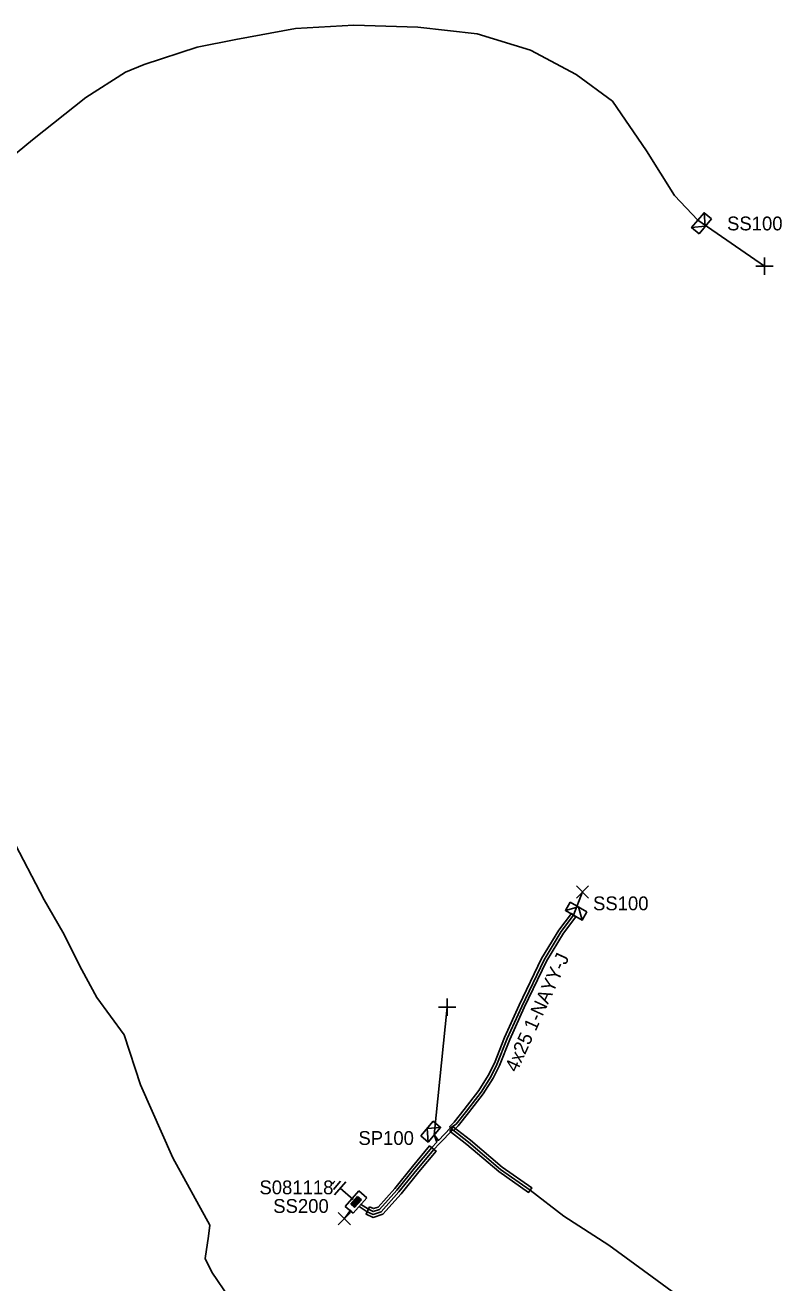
# Model space of a CAD drawing. Extents: x -763093 to -760976, y -1155572 to -1152009.
# Drawn here: x -761911.9 to -761857.2, y -1155041.4 to -1154950.4 of the extents above; entities that cross this region are included whole.
import ezdxf

# ---------------------------------------------------------------- set-up
doc = ezdxf.new("R2010")
doc.units = 0
for name, color, linetype in [('Vrstva 1', 7, 'Continuous'), ('Vrstva 14', 7, 'Continuous'), ('Vrstva 15', 7, 'Continuous'), ('Vrstva 20', 7, 'Continuous'), ('Vrstva 28', 7, 'Continuous'), ('Vrstva 29', 7, 'Continuous'), ('Vrstva 30', 7, 'Continuous'), ('Vrstva 31', 7, 'Continuous'), ('Vrstva 33', 7, 'Continuous'), ('Vrstva 34', 7, 'Continuous'), ('Vrstva 5', 7, 'Continuous'), ('Vrstva 52', 7, 'Continuous'), ('Vrstva 59', 7, 'Continuous'), ('Vrstva 6', 7, 'Continuous'), ('Vrstva 8', 7, 'Continuous'), ('Vrstva 9', 7, 'Continuous')]:
    doc.layers.add(name, color=color, linetype=linetype)

# ---------------------------------------------------------------- blocks, each defined once
blk = doc.blocks.new('NN800')
at = {"layer": 'Vrstva 1'}
for points in [[(-0.442, 0.442), (0.442, -0.442)], [(-0.442, -0.442), (0.442, 0.442)]]:
    blk.add_lwpolyline(points, dxfattribs=at)
blk = doc.blocks.new('NN620')
at = {"layer": 'Vrstva 8'}
for points in [[(0.752, 0.004), (-0.748, 0.004)], [(-0.748, 0.004), (-0.748, -0.746)], [(0.752, -0.746), (0.752, 0.004)], [(-0.748, -0.746), (0.752, -0.746)], [(0.368, -0.18), (-0.376, -0.18)], [(-0.376, -0.18), (-0.376, -0.558)], [(-0.376, -0.558), (0.368, -0.558)], [(0.321, -0.227), (-0.329, -0.227)], [(-0.329, -0.227), (-0.329, -0.51)], [(-0.329, -0.51), (0.321, -0.51)], [(0.274, -0.274), (-0.281, -0.274)], [(-0.281, -0.274), (-0.281, -0.463)], [(-0.281, -0.463), (0.274, -0.463)], [(0.227, -0.321), (-0.234, -0.321)], [(-0.234, -0.321), (-0.234, -0.416)], [(-0.234, -0.416), (0.227, -0.416)], [(-0.193, -0.369), (0.185, -0.369)], [(0.227, -0.416), (0.227, -0.321)], [(0.274, -0.463), (0.274, -0.274)], [(0.321, -0.51), (0.321, -0.227)], [(0.368, -0.558), (0.368, -0.18)]]:
    blk.add_lwpolyline(points, dxfattribs=at)
blk = doc.blocks.new('NN630')
at = {"layer": 'Vrstva 9'}
for points in [[(-0.003, -0.7), (-0.703, 0)], [(-0.703, -0.7), (-0.703, 0), (0.697, 0), (0.697, -0.7)], [(-0.703, -0.7), (0.697, -0.7)], [(-0.003, -0.7), (0.697, 0)]]:
    blk.add_lwpolyline(points, dxfattribs=at)
blk = doc.blocks.new('NN810')
at = {"layer": 'Vrstva 14'}
for points in [[(0.004, -0.64), (0.004, -1.89)], [(0.629, -1.89), (-0.621, -1.89)], [(0.388, -2.2), (-0.399, -2.2)], [(0.004, -2.515), (-0.124, -2.515)], [(0.137, -2.515), (0.004, -2.515)]]:
    blk.add_lwpolyline(points, dxfattribs=at)

msp = doc.modelspace()

# ---------------------------------------------------------------- linework, layer by layer
at = {"layer": 'Vrstva 20'}
for points in [[(-761872.082, -1155014.962), (-761872.985, -1155016.133), (-761874.204, -1155018.165), (-761875.809, -1155021.515), (-761876.866, -1155023.838), (-761877.607, -1155025.711), (-761878.065, -1155026.638), (-761878.776, -1155027.755), (-761879.842, -1155029.133), (-761880.588, -1155030.081), (-761880.924, -1155030.437), (-761881.216, -1155030.163), (-761880.892, -1155029.819), (-761880.158, -1155028.887), (-761879.104, -1155027.525), (-761878.415, -1155026.442), (-761877.973, -1155025.549), (-761877.234, -1155023.682), (-761876.171, -1155021.345), (-761874.556, -1155017.975), (-761873.315, -1155015.907), (-761872.398, -1155014.718)], [(-761880.946, -1155030.143), (-761879.713, -1155031.115), (-761877.418, -1155033.072), (-761875.265, -1155034.576), (-761875.495, -1155034.904), (-761877.662, -1155033.388), (-761879.967, -1155031.425), (-761881.194, -1155030.457)], [(-761887.017, -1155035.936), (-761886.723, -1155036.069), (-761886.39, -1155035.96), (-761885.189, -1155034.606), (-761883.902, -1155033.02), (-761882.661, -1155031.528), (-761882.199, -1155031.912), (-761883.438, -1155033.4), (-761884.731, -1155034.994), (-761886.05, -1155036.48), (-761886.757, -1155036.711), (-761887.263, -1155036.484)]]:
    msp.add_lwpolyline(points, close=True, dxfattribs=at)
at = {"layer": 'Vrstva 5'}
for points in [[(-761887.656, -1155035.756), (-761887.092, -1155036.122), (-761886.734, -1155036.283), (-761886.277, -1155036.133), (-761885.036, -1155034.735), (-761883.747, -1155033.147), (-761882.505, -1155031.654), (-761882.143, -1155031.264), (-761882.32, -1155030.73), (-761882.02, -1155031.136), (-761881.142, -1155030.23), (-761880.74, -1155029.95), (-761880, -1155029.01), (-761878.94, -1155027.64), (-761878.24, -1155026.54), (-761877.79, -1155025.63), (-761877.05, -1155023.76), (-761875.99, -1155021.43), (-761874.38, -1155018.07), (-761873.15, -1155016.02), (-761872.24, -1155014.84)], [(-761863.76, -1155043.05), (-761866.56, -1155041), (-761869.69, -1155038.71), (-761872.94, -1155036.62), (-761875.38, -1155034.74), (-761877.54, -1155033.23), (-761879.84, -1155031.27), (-761880.991, -1155030.362), (-761881.957, -1155031.358), (-761882.355, -1155031.786), (-761883.593, -1155033.273), (-761884.884, -1155034.865), (-761886.163, -1155036.307), (-761886.746, -1155036.497), (-761887.188, -1155036.298), (-761887.764, -1155035.924)]]:
    msp.add_lwpolyline(points, dxfattribs=at)
at = {"layer": 'Vrstva 52'}
msp.add_lwpolyline([(-761915.86, -1154962.39), (-761911.4, -1154958.7), (-761907.53, -1154955.64), (-761904.66, -1154953.82), (-761903.31, -1154953.27), (-761899.48, -1154952), (-761896.67, -1154951.44), (-761892.36, -1154950.66), (-761888.15, -1154950.41), (-761883.52, -1154950.56), (-761879.21, -1154951.04), (-761875.35, -1154952.21), (-761872.05, -1154953.98), (-761869.44, -1154955.92), (-761866.96, -1154959.51), (-761864.94, -1154962.74), (-761863.251, -1154964.519)], dxfattribs=at)
at = {"layer": 'Vrstva 59'}
for points in [[(-761863.251, -1154964.519), (-761858.432, -1154967.863)], [(-761872.24, -1155014.84), (-761871.599, -1155013.147)], [(-761882.32, -1155030.73), (-761881.4, -1155021.491)], [(-761888.371, -1155036.151), (-761888.828, -1155036.795)]]:
    msp.add_lwpolyline(points, dxfattribs=at)
at = {"layer": 'Vrstva 9'}
msp.add_lwpolyline([(-761912.93, -1155009.14), (-761910.54, -1155013.72), (-761909.19, -1155016.05), (-761907.82, -1155018.8), (-761906.74, -1155020.8), (-761904.76, -1155023.5), (-761903.57, -1155027.11), (-761901.25, -1155032.4), (-761898.57, -1155037.27), (-761898.67, -1155038.07), (-761898.91, -1155039.68), (-761898.43, -1155040.66), (-761897.15, -1155042.56)], dxfattribs=at)

# ---------------------------------------------------------------- block references
at = {"layer": 'Vrstva 15', "rotation": -131.22181637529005}
msp.add_blockref('NN810', (-761887.71, -1155035.84), dxfattribs=at)
at = {"layer": 'Vrstva 28', "rotation": -131.22181637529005}
msp.add_blockref('NN620', (-761887.71, -1155035.84), dxfattribs=at)
at = {"layer": 'Vrstva 31'}
for p, rotation in [((-761863.251, -1154964.519), 50.05090838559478), ((-761872.24, -1155014.84), 149.6208421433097), ((-761882.32, -1155030.73), -130.5252868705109)]:
    msp.add_blockref('NN630', p, dxfattribs=dict(at, rotation=rotation))
at = {"layer": 'Vrstva 34', "rotation": 45}
for p in [(-761858.432, -1154967.863), (-761881.4, -1155021.491)]:
    msp.add_blockref('NN800', p, dxfattribs=at)
at = {"layer": 'Vrstva 34'}
for p in [(-761871.599, -1155013.147), (-761888.828, -1155036.795)]:
    msp.add_blockref('NN800', p, dxfattribs=at)

# ---------------------------------------------------------------- texts
at = {"layer": 'Vrstva 29'}
msp.add_text('S081118', height=1, dxfattribs=at).set_placement((-761894.975, -1155035.034))
at = {"layer": 'Vrstva 30'}
msp.add_text('SS200', height=1, dxfattribs=at).set_placement((-761893.976, -1155036.381))
at = {"layer": 'Vrstva 33'}
for s, p in [('SS100', (-761861.14, -1154965.265)), ('SS100', (-761870.837, -1155014.477)), ('SP100', (-761887.812, -1155031.461))]:
    msp.add_text(s, height=1, dxfattribs=at).set_placement(p)
at = {"layer": 'Vrstva 6'}
msp.add_text('4x25 1-NAYY-J', height=1, rotation=65.538, dxfattribs=at).set_placement((-761876.344, -1155026.261))

doc.saveas('drawing.dxf')
